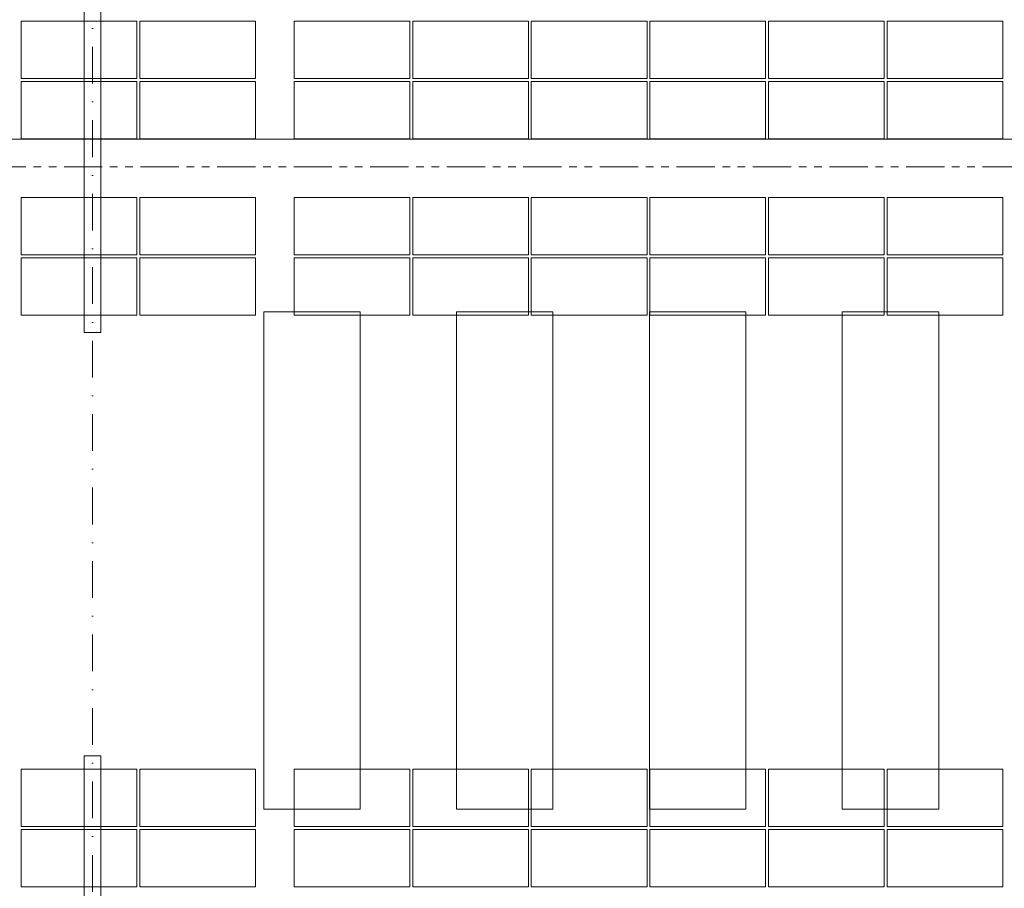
# Model space of a CAD drawing. Header units: millimetres. Extents: x -725694 to 5289369, y -1488057 to 2187451.
# Tile 555 of 656: x 329245 to 339455, y 153930 to 162940. Entities that reach past the tile are written whole.
import ezdxf

# ---------------------------------------------------------------- set-up
doc = ezdxf.new("R2010")
doc.units = ezdxf.units.MM
for name, pattern in [('CENTERX2', [101.6, 63.5, -12.7, 12.7, -12.7]), ('DASHDOT', [25.4, 12.7, -6.35, 0, -6.35]), ('PHANTOM2', [31.75, 15.875, -3.175, 3.175, -3.175, 3.175, -3.175])]:
    doc.linetypes.add(name, pattern=pattern)
for name, color, linetype, lineweight in [('A99_FVE', 30, 'Continuous', 5), ('A99_S_kce-demolice', 30, 'Continuous', 20), ('A99_S_kce-pohl', 7, 'Continuous', 5), ('A99_S_osy', 1, 'CENTERX2', 5)]:
    doc.layers.add(name, color=color, linetype=linetype, lineweight=lineweight)

msp = doc.modelspace()

# ---------------------------------------------------------------- linework, layer by layer
at = {"layer": 'A99_FVE', "linetype": 'Continuous', "lineweight": 15, "ltscale": 2}
for points in [[(329915, 163710.9), (330085, 163710.9), (330085, 159695.9), (329915, 159695.9)], [(329915, 155305.9), (330085, 155305.9), (330085, 149540.9), (329915, 149540.9)]]:
    msp.add_lwpolyline(points, close=True, dxfattribs=at)
at = {"layer": 'A99_FVE', "lineweight": 5, "ltscale": 2}
for points in [[(330460, 162330), (330460, 162925), (329260, 162925), (329260, 162330)], [(331690, 162330), (331690, 162925), (330490, 162925), (330490, 162330)], [(332090, 162330), (332090, 162925), (333290, 162925), (333290, 162330)], [(333320, 162330), (333320, 162925), (334520, 162925), (334520, 162330)], [(334550, 162330), (334550, 162925), (335750, 162925), (335750, 162330)], [(335780, 162330), (335780, 162925), (336980, 162925), (336980, 162330)], [(337010, 162330), (337010, 162925), (338210, 162925), (338210, 162330)], [(339440, 162330), (339440, 162925), (338240, 162925), (338240, 162330)], [(330460, 161705), (330460, 162300), (329260, 162300), (329260, 161705)], [(331690, 161705), (331690, 162300), (330490, 162300), (330490, 161705)], [(332090, 161705), (332090, 162300), (333290, 162300), (333290, 161705)], [(333320, 161705), (333320, 162300), (334520, 162300), (334520, 161705)], [(334550, 161705), (334550, 162300), (335750, 162300), (335750, 161705)], [(335780, 161705), (335780, 162300), (336980, 162300), (336980, 161705)], [(337010, 161705), (337010, 162300), (338210, 162300), (338210, 161705)], [(339440, 161705), (339440, 162300), (338240, 162300), (338240, 161705)], [(330460, 160500), (330460, 161095), (329260, 161095), (329260, 160500)], [(331690, 160500), (331690, 161095), (330490, 161095), (330490, 160500)], [(332090, 160500), (332090, 161095), (333290, 161095), (333290, 160500)], [(333320, 160500), (333320, 161095), (334520, 161095), (334520, 160500)], [(334550, 160500), (334550, 161095), (335750, 161095), (335750, 160500)], [(335780, 160500), (335780, 161095), (336980, 161095), (336980, 160500)], [(337010, 160500), (337010, 161095), (338210, 161095), (338210, 160500)], [(339440, 160500), (339440, 161095), (338240, 161095), (338240, 160500)], [(330460, 159875), (330460, 160470), (329260, 160470), (329260, 159875)], [(331690, 159875), (331690, 160470), (330490, 160470), (330490, 159875)], [(332090, 159875), (332090, 160470), (333290, 160470), (333290, 159875)], [(333320, 159875), (333320, 160470), (334520, 160470), (334520, 159875)], [(334550, 159875), (334550, 160470), (335750, 160470), (335750, 159875)], [(335780, 159875), (335780, 160470), (336980, 160470), (336980, 159875)], [(337010, 159875), (337010, 160470), (338210, 160470), (338210, 159875)], [(339440, 159875), (339440, 160470), (338240, 160470), (338240, 159875)], [(330460, 155165), (330460, 154570), (329260, 154570), (329260, 155165)], [(331690, 155165), (331690, 154570), (330490, 154570), (330490, 155165)], [(332090, 155165), (332090, 154570), (333290, 154570), (333290, 155165)], [(333320, 155165), (333320, 154570), (334520, 154570), (334520, 155165)], [(334550, 155165), (334550, 154570), (335750, 154570), (335750, 155165)], [(335780, 155165), (335780, 154570), (336980, 154570), (336980, 155165)], [(337010, 155165), (337010, 154570), (338210, 154570), (338210, 155165)], [(339440, 155165), (339440, 154570), (338240, 154570), (338240, 155165)], [(330460, 153945), (330460, 154540), (329260, 154540), (329260, 153945)], [(331690, 153945), (331690, 154540), (330490, 154540), (330490, 153945)], [(332090, 153945), (332090, 154540), (333290, 154540), (333290, 153945)], [(333320, 153945), (333320, 154540), (334520, 154540), (334520, 153945)], [(334550, 153945), (334550, 154540), (335750, 154540), (335750, 153945)], [(335780, 153945), (335780, 154540), (336980, 154540), (336980, 153945)], [(337010, 153945), (337010, 154540), (338210, 154540), (338210, 153945)], [(339440, 153945), (339440, 154540), (338240, 154540), (338240, 153945)]]:
    msp.add_lwpolyline(points, close=True, dxfattribs=at)
at = {"layer": 'A99_S_kce-demolice', "linetype": 'PHANTOM2', "lineweight": 9, "ltscale": 25}
msp.add_lwpolyline([(307480, 161415), (438810, 161415)], dxfattribs=at)
at = {"layer": 'A99_S_kce-demolice', "linetype": 'Continuous', "lineweight": 9}
for points in [[(331775, 159910), (332775, 159910), (332775, 154750), (331775, 154750)], [(333775, 159910), (334775, 159910), (334775, 154750), (333775, 154750)], [(335775, 159910), (336775, 159910), (336775, 154750), (335775, 154750)], [(337775, 159910), (338775, 159910), (338775, 154750), (337775, 154750)]]:
    msp.add_lwpolyline(points, close=True, dxfattribs=at)
at = {"layer": 'A99_S_kce-pohl', "linetype": 'Continuous'}
msp.add_lwpolyline([(438875.5, 161700), (299400, 161700)], dxfattribs=at)
at = {"layer": 'A99_S_osy', "linetype": 'DASHDOT', "lineweight": 5, "ltscale": 30}
msp.add_lwpolyline([(330000, 250300), (330000, 146890)], dxfattribs=at)

doc.saveas('drawing.dxf')
